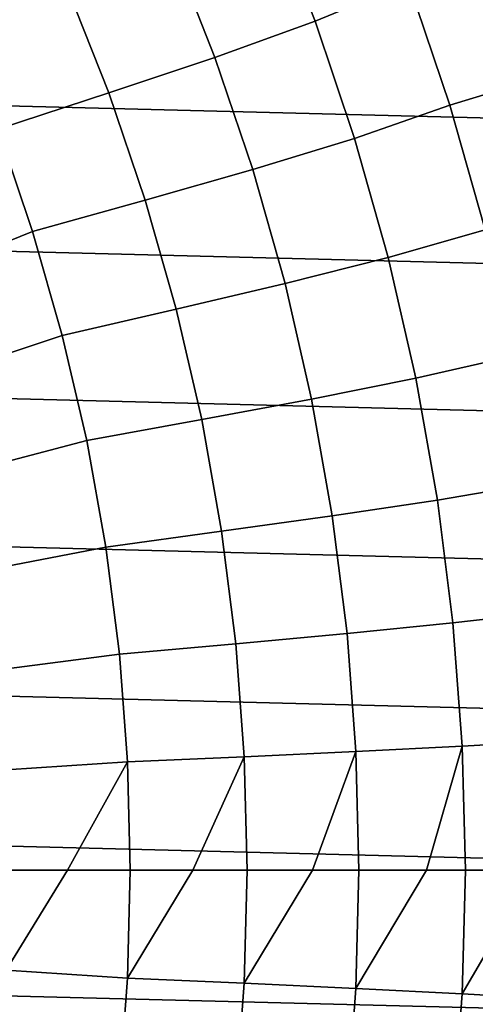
# Model space of a CAD drawing. Header units: metres. Extents: x -248 to 28, y -28 to 28.
# Tile 444 of 507: x 18 to 22, y -1 to 8. Entities that reach past the tile are written whole.
import ezdxf

# ---------------------------------------------------------------- set-up
doc = ezdxf.new("R2010")
doc.units = ezdxf.units.M
doc.layers.add('solid_10_061_053_XXX', color=7, linetype='CONTINUOUS')

msp = doc.modelspace()

# ---------------------------------------------------------------- linework, layer by layer
at = {"layer": 'solid_10_061_053_XXX'}
for points in [[(-24.850672, 9.202921, -9.8), (25.284903, 7.932432, -9.8), (25.654243, 6.641504, -9.8), (-25.284929, 7.93235, -9.8)], [(21.164335, 9.014113, 140.617996), (20.349213, 8.623087, 141.689758), (20.755531, 7.593157, 141.689758), (21.591024, 7.937943, 140.617996)], [(17.153128, 8.403241, 144.631226), (17.556305, 7.524652, 144.631226), (18.535931, 7.894648, 143.698639), (18.115288, 8.817174, 143.698639)], [(20.755531, 7.593157, 141.689758), (20.349213, 8.623087, 141.689758), (19.469936, 8.255505, 142.717407), (19.859146, 7.269529, 142.717407)], [(19.859146, 7.269529, 142.717407), (19.469936, 8.255505, 142.717407), (18.535931, 7.894648, 143.698639), (18.90963, 6.952127, 143.698639)], [(22.777147, 7.090224, 139.504547), (22.39188, 8.226386, 139.504547), (21.591024, 7.937943, 140.617996), (21.963034, 6.84167, 140.617996)], [(-25.284929, 7.93235, -9.8), (25.654243, 6.641504, -9.8), (25.957792, 5.333158, -9.8), (-25.654264, 6.641425, -9.8)], [(21.591024, 7.937943, 140.617996), (20.755531, 7.593157, 141.689758), (21.10976, 6.54417, 141.689758), (21.963034, 6.84167, 140.617996)], [(17.556305, 7.524652, 144.631226), (17.914516, 6.626789, 144.631226), (18.90963, 6.952127, 143.698639), (18.535931, 7.894648, 143.698639)], [(21.10976, 6.54417, 141.689758), (20.755531, 7.593157, 141.689758), (19.859146, 7.269529, 142.717407), (20.198463, 6.265289, 142.717407)], [(20.198463, 6.265289, 142.717407), (19.859146, 7.269529, 142.717407), (18.90963, 6.952127, 143.698639), (19.235439, 5.992, 143.698639)], [(23.104807, 5.936129, 139.504547), (22.777147, 7.090224, 139.504547), (21.963034, 6.84167, 140.617996), (22.279419, 5.728068, 140.617996)], [(17.914516, 6.626789, 144.631226), (18.226845, 5.711954, 144.631226), (19.235439, 5.992, 143.698639), (18.90963, 6.952127, 143.698639)], [(21.963034, 6.84167, 140.617996), (21.10976, 6.54417, 141.689758), (21.411009, 5.47876, 141.689758), (22.279419, 5.728068, 140.617996)], [(-25.654264, 6.641425, -9.8), (25.957792, 5.333158, -9.8), (26.194746, 4.010602, -9.8), (-25.957809, 5.333074, -9.8)], [(17.213314, 5.302673, 145.513077), (18.226845, 5.711954, 144.631226), (17.914516, 6.626789, 144.631226), (16.927977, 6.153057, 145.513077)], [(21.411009, 5.47876, 141.689758), (21.10976, 6.54417, 141.689758), (20.198463, 6.265289, 142.717407), (20.487034, 5.245308, 142.717407)], [(20.487034, 5.245308, 142.717407), (20.198463, 6.265289, 142.717407), (19.235439, 5.992, 143.698639), (19.512533, 5.016697, 143.698639)], [(18.226845, 5.711954, 144.631226), (18.492487, 4.782488, 144.631226), (19.512533, 5.016697, 143.698639), (19.235439, 5.992, 143.698639)], [(22.279419, 5.728068, 140.617996), (21.411009, 5.47876, 141.689758), (21.658524, 4.3996, 141.689758), (22.539381, 4.599961, 140.617996)], [(17.455961, 4.439138, 145.513077), (18.492487, 4.782488, 144.631226), (18.226845, 5.711954, 144.631226), (17.213314, 5.302673, 145.513077)], [(21.658524, 4.3996, 141.689758), (21.411009, 5.47876, 141.689758), (20.487034, 5.245308, 142.717407), (20.724131, 4.212148, 142.717407)], [(-25.957809, 5.333074, -9.8), (26.194746, 4.010602, -9.8), (26.364351, 2.677873, -9.8), (-26.194759, 4.010514, -9.8)], [(20.724131, 4.212148, 142.717407), (20.487034, 5.245308, 142.717407), (19.512533, 5.016697, 143.698639), (19.74021, 4.02869, 143.698639)], [(18.492487, 4.782488, 144.631226), (18.710764, 3.840773, 144.631226), (19.74021, 4.02869, 143.698639), (19.512533, 5.016697, 143.698639)], [(17.655315, 3.564594, 145.513077), (18.710764, 3.840773, 144.631226), (18.492487, 4.782488, 144.631226), (17.455961, 4.439138, 145.513077)], [(22.539381, 4.599961, 140.617996), (21.658524, 4.3996, 141.689758), (21.851683, 3.309397, 141.689758), (22.742258, 3.460203, 140.617996)], [(21.851683, 3.309397, 141.689758), (21.658524, 4.3996, 141.689758), (20.724131, 4.212148, 142.717407), (20.909161, 3.168406, 142.717407)], [(20.909161, 3.168406, 142.717407), (20.724131, 4.212148, 142.717407), (19.74021, 4.02869, 143.698639), (19.917891, 3.030479, 143.698639)], [(-26.194759, 4.010514, -9.8), (26.364351, 2.677873, -9.8), (26.466129, 1.339522, -9.8), (-26.364359, 2.677795, -9.8)], [(18.710764, 3.840773, 144.631226), (18.881119, 2.88922, 144.631226), (19.917891, 3.030479, 143.698639), (19.74021, 4.02869, 143.698639)], [(17.810884, 2.68121, 145.513077), (18.881119, 2.88922, 144.631226), (18.710764, 3.840773, 144.631226), (17.655315, 3.564594, 145.513077)], [(22.742258, 3.460203, 140.617996), (21.851683, 3.309397, 141.689758), (21.99, 2.21089, 141.689758), (22.887539, 2.311682, 140.617996)], [(21.99, 2.21089, 141.689758), (21.851683, 3.309397, 141.689758), (20.909161, 3.168406, 142.717407), (21.041656, 2.116704, 142.717407)], [(21.041656, 2.116704, 142.717407), (20.909161, 3.168406, 142.717407), (19.917891, 3.030479, 143.698639), (20.04513, 2.024593, 143.698639)], [(18.881119, 2.88922, 144.631226), (19.003113, 1.930268, 144.631226), (20.04513, 2.024593, 143.698639), (19.917891, 3.030479, 143.698639)], [(17.922283, 1.791176, 145.513077), (19.003113, 1.930268, 144.631226), (18.881119, 2.88922, 144.631226), (17.810884, 2.68121, 145.513077)], [(-26.364359, 2.677795, -9.8), (26.466129, 1.339522, -9.8), (26.5, 0, -9.8), (-26.466131, 1.339472, -9.8)], [(22.887539, 2.311682, 140.617996), (21.99, 2.21089, 141.689758), (22.07313, 1.106834, 141.689758), (22.974854, 1.157307, 140.617996)], [(22.07313, 1.106834, 141.689758), (21.99, 2.21089, 141.689758), (21.041656, 2.116704, 142.717407), (21.121288, 1.059683, 142.717407)], [(21.121288, 1.059683, 142.717407), (21.041656, 2.116704, 142.717407), (20.04513, 2.024593, 143.698639), (20.121601, 1.01358, 143.698639)], [(19.003113, 1.930268, 144.631226), (19.076435, 0.966372, 144.631226), (20.121601, 1.01358, 143.698639), (20.04513, 2.024593, 143.698639)], [(17.989231, 0.8967, 145.513077), (19.076435, 0.966372, 144.631226), (19.003113, 1.930268, 144.631226), (17.922283, 1.791176, 145.513077)], [(26.466131, -1.339472, -9.8), (-26.5, 0, -9.8), (-26.466131, 1.339472, -9.8), (26.5, 0, -9.8)], [(22.721033, 0, 140.965012), (22.974854, 1.157307, 140.617996), (22.07313, 1.106834, 141.689758), (22.100863, 0, 141.689758)], [(20.73263, 0, 143.135895), (21.121288, 1.059683, 142.717407), (20.121601, 1.01358, 143.698639), (20.147114, 0, 143.698639)], [(20.73263, 0, 143.135895), (21.147856, 0, 142.717407), (21.121288, 1.059683, 142.717407)], [(21.753929, 0, 142.075272), (22.07313, 1.106834, 141.689758), (21.121288, 1.059683, 142.717407), (21.147856, 0, 142.717407)], [(21.753929, 0, 142.075272), (22.100863, 0, 141.689758), (22.07313, 1.106834, 141.689758)], [(19.076435, 0.966372, 144.631226), (19.100897, 0, 144.631226), (19.659683, 0, 144.144241), (20.121601, 1.01358, 143.698639)], [(19.659683, 0, 144.144241), (20.147114, 0, 143.698639), (20.121601, 1.01358, 143.698639)], [(17.989231, 0.8967, 145.513077), (18.011566, 0, 145.513077), (18.537758, 0, 145.097794), (19.076435, 0.966372, 144.631226)], [(18.537758, 0, 145.097794), (19.100897, 0, 144.631226), (19.076435, 0.966372, 144.631226)], [(26.364359, -2.677795, -9.8), (-26.466129, -1.339522, -9.8), (-26.5, 0, -9.8), (26.466131, -1.339472, -9.8)], [(19.076435, -0.966372, 144.631226), (19.100897, 0, 144.631226), (18.537758, 0, 145.097794), (17.989231, -0.8967, 145.513077)], [(17.989231, -0.8967, 145.513077), (18.537758, 0, 145.097794), (18.011566, 0, 145.513077)], [(20.121601, -1.01358, 143.698639), (20.147114, 0, 143.698639), (19.659683, 0, 144.144241), (19.076435, -0.966372, 144.631226)], [(19.076435, -0.966372, 144.631226), (19.659683, 0, 144.144241), (19.100897, 0, 144.631226)], [(20.121601, -1.01358, 143.698639), (20.73263, 0, 143.135895), (20.147114, 0, 143.698639)], [(21.121288, -1.059683, 142.717407), (21.147856, 0, 142.717407), (20.73263, 0, 143.135895), (20.121601, -1.01358, 143.698639)], [(21.121288, -1.059683, 142.717407), (21.753929, 0, 142.075272), (21.147856, 0, 142.717407)], [(22.07313, -1.106834, 141.689758), (22.100863, 0, 141.689758), (21.753929, 0, 142.075272), (21.121288, -1.059683, 142.717407)], [(22.07313, -1.106834, 141.689758), (22.721033, 0, 140.965012), (22.100863, 0, 141.689758)], [(22.974854, -1.157306, 140.617996), (23.003984, 0, 140.617996), (22.721033, 0, 140.965012), (22.07313, -1.106834, 141.689758)], [(17.989231, -0.8967, 145.513077), (17.922283, -1.791176, 145.513077), (19.003113, -1.930268, 144.631226), (19.076435, -0.966372, 144.631226)], [(19.003113, -1.930268, 144.631226), (20.04513, -2.024593, 143.698639), (20.121601, -1.01358, 143.698639), (19.076435, -0.966372, 144.631226)], [(20.04513, -2.024593, 143.698639), (21.041656, -2.116704, 142.717407), (21.121288, -1.059683, 142.717407), (20.121601, -1.01358, 143.698639)], [(21.041656, -2.116704, 142.717407), (21.99, -2.21089, 141.689758), (22.07313, -1.106834, 141.689758), (21.121288, -1.059683, 142.717407)], [(22.07313, -1.106834, 141.689758), (21.99, -2.21089, 141.689758), (22.887539, -2.311682, 140.617996), (22.974854, -1.157306, 140.617996)]]:
    msp.add_3dface(points, dxfattribs=at)

doc.saveas('drawing.dxf')
